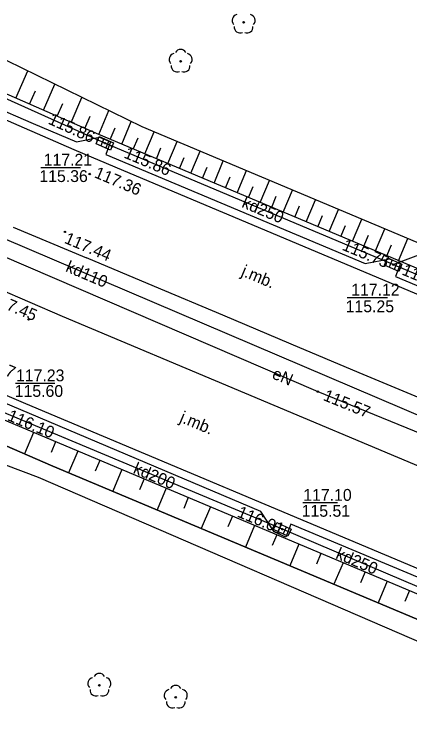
# Model space of a CAD drawing. Extents: x 6424617 to 6425697, y 5665845 to 5667190.
# Drawn here: x 6425400.58 to 6425425.64, y 5666950.84 to 5666996.15 of the extents above; entities that cross this region are included whole.
import ezdxf

# ---------------------------------------------------------------- set-up
doc = ezdxf.new("R2010")
doc.units = 0
for name, color, linetype in [('Warstwa 11', 7, 'Continuous'), ('Warstwa 12', 7, 'Continuous'), ('Warstwa 13', 7, 'Continuous'), ('Warstwa 14', 7, 'Continuous'), ('Warstwa 15', 7, 'Continuous'), ('Warstwa 20', 7, 'Continuous'), ('Warstwa 21', 7, 'Continuous'), ('Warstwa 25', 7, 'Continuous'), ('Warstwa 4', 7, 'Continuous'), ('Warstwa 6', 7, 'Continuous'), ('Warstwa 8', 7, 'Continuous'), ('Warstwa 9', 7, 'Continuous')]:
    doc.layers.add(name, color=color, linetype=linetype)

msp = doc.modelspace()

# ---------------------------------------------------------------- linework, layer by layer
at = {"layer": 'Warstwa 11'}
for centre in [(6425415.112, 5666995.644), (6425411.12, 5666993.174), (6425405.975, 5666953.649), (6425410.813, 5666952.892)]:
    msp.add_circle(centre, 0.05, dxfattribs=at)
for centre, start, end in [((6425414.755, 5666995.76), 102.1471, 221.8529), ((6425415.469, 5666995.76), 318.1471, 77.8529), ((6425414.892, 5666995.341), 174.1471, 293.8529), ((6425415.332, 5666995.341), 246.1471, 5.8529), ((6425411.12, 5666993.549), 30.1471, 149.8529), ((6425410.763, 5666993.29), 102.1471, 221.8529), ((6425411.477, 5666993.29), 318.1471, 77.8529), ((6425410.9, 5666992.871), 174.1471, 293.8529), ((6425411.34, 5666992.871), 246.1471, 5.8529), ((6425405.975, 5666954.024), 30.1471, 149.8529), ((6425405.618, 5666953.765), 102.1471, 221.8529), ((6425406.332, 5666953.765), 318.1471, 77.8529), ((6425410.813, 5666953.267), 30.1471, 149.8529), ((6425405.755, 5666953.346), 174.1471, 293.8529), ((6425406.195, 5666953.346), 246.1471, 5.8529), ((6425410.456, 5666953.008), 102.1471, 221.8529), ((6425411.17, 5666953.008), 318.1471, 77.8529), ((6425410.593, 5666952.589), 174.1471, 293.8529), ((6425411.033, 5666952.589), 246.1471, 5.8529)]:
    msp.add_arc(centre, 0.375, start, end, dxfattribs=at)
at = {"layer": 'Warstwa 12'}
for points in [[(6425317.212, 5667061.842), (6425317.63, 5667059.98), (6425321.53, 5667047.71), (6425323.66, 5667042.36), (6425327.69, 5667035.16), (6425332.06, 5667028.2), (6425339.8, 5667019.53), (6425345.62, 5667013.47), (6425355.29, 5667005.13), (6425360.44, 5667000.62), (6425384.04, 5666987.87), (6425397.96, 5666981.66), (6425419.81, 5666972.25), (6425436.62, 5666965.4)], [(6425424.59, 5666980.29), (6425406.32, 5666987.98), (6425388.75, 5666995.89), (6425388.3, 5666996.09)], [(6425435.28, 5666966.88), (6425434.82, 5666967.07), (6425385.54, 5666988.06)], [(6425424.59, 5666980.29), (6425434.76, 5666984.14)], [(6425438.44, 5666974.48), (6425437.98, 5666974.67), (6425424.82, 5666980.2), (6425424.59, 5666980.29)], [(6425553.71, 5666947.2), (6425549.6, 5666948.95), (6425497.24, 5666962.99), (6425496.43, 5666962.29), (6425494.49, 5666954.59), (6425489.02, 5666931.76), (6425484.64, 5666933.61), (6425476.81, 5666937.15), (6425438.84, 5666952.53), (6425435.57, 5666952.21), (6425429.97, 5666954.78), (6425402.11, 5666966.81), (6425387.27, 5666972.4), (6425380.77, 5666966.54), (6425363.64, 5666950.72), (6425363.13, 5666950.36), (6425362.37, 5666949.84), (6425357.72, 5666956.9), (6425346.14, 5666972.82)], [(6425417.57, 5666963.53), (6425399.18, 5666971.23)], [(6425429.54, 5666958.45), (6425417.57, 5666963.53)]]:
    msp.add_lwpolyline(points, dxfattribs=at)
at = {"layer": 'Warstwa 14'}
for p, q in [((6425404.779, 5666986.424), (6425402.266, 5666986.424)), ((6425424.224, 5666978.18), (6425421.684, 5666978.18)), ((6425403.15, 5666972.767), (6425400.649, 5666972.767)), ((6425421.059, 5666965.201), (6425418.872, 5666965.201))]:
    msp.add_line(p, q, dxfattribs=at)
for centre in [(6425405.864, 5666988.185), (6425406.32, 5666987.98), (6425406.781, 5666987.786), (6425424.129, 5666980.484), (6425424.59, 5666980.29), (6425424.927, 5666980.417), (6425425.053, 5666980.102), (6425419.81, 5666972.25), (6425417.109, 5666963.723), (6425417.57, 5666963.53)]:
    msp.add_circle(centre, 0.045, dxfattribs=at)
at = {"layer": 'Warstwa 20'}
for points in [[(6425445.387, 5666971.934), (6425405.931, 5666988.534), (6425395.418, 5666993.146), (6425385.139, 5666998.01), (6425379.707, 5667000.665), (6425375.154, 5667003.1), (6425370.782, 5667005.673), (6425367.836, 5667007.585), (6425361.985, 5667011.627), (6425357.511, 5667015.234)], [(6425349.632, 5666996.03), (6425354.479, 5666992.569), (6425360.199, 5666989.027), (6425364.847, 5666986.401), (6425369.552, 5666984.037), (6425380.047, 5666979.12), (6425396.192, 5666972.021), (6425441.027, 5666953.166)]]:
    msp.add_lwpolyline(points, dxfattribs=at)
at = {"layer": 'Warstwa 21'}
for points in [[(6425357.511, 5667015.234), (6425369.708, 5667010.452), (6425384.877, 5667000.675), (6425408.654, 5666989.032), (6425445.765, 5666973.437)], [(6425349.632, 5666996.03), (6425351.65, 5666994.223), (6425359.931, 5666986.941), (6425379.389, 5666977.793), (6425403.034, 5666967.527), (6425440.472, 5666951.796)]]:
    msp.add_lwpolyline(points, dxfattribs=at)
at = {"layer": 'Warstwa 25'}
for centre in [(6425405.359, 5666986.031), (6425403.792, 5666982.368), (6425401.492, 5666976.818)]:
    msp.add_circle(centre, 0.045, dxfattribs=at)
at = {"layer": 'Warstwa 4'}
for p, q in [((6425406.259, 5666988.279), (6425406.06, 5666987.82)), ((6425406.58, 5666988.14), (6425406.381, 5666987.681)), ((6425424.528, 5666980.589), (6425424.331, 5666980.129)), ((6425424.849, 5666980.451), (6425424.652, 5666979.991)), ((6425417.307, 5666963.376), (6425417.515, 5666963.83)), ((6425417.625, 5666963.23), (6425417.833, 5666963.684))]:
    msp.add_line(p, q, dxfattribs=at)
for points in [[(6425405.961, 5666988.408), (6425406.878, 5666988.011), (6425406.679, 5666987.552), (6425405.762, 5666987.949)], [(6425424.229, 5666980.717), (6425425.148, 5666980.322), (6425424.951, 5666979.863), (6425424.032, 5666980.258)], [(6425417.92, 5666963.094), (6425417.011, 5666963.512), (6425417.22, 5666963.966), (6425418.129, 5666963.548)]]:
    msp.add_lwpolyline(points, close=True, dxfattribs=at)
at = {"layer": 'Warstwa 6'}
for points in [[(6425399.031, 5666990.419), (6425401.769, 5666989.232), (6425404.516, 5666988.067), (6425405.981, 5666988.36), (6425406.676, 5666988.078), (6425406.372, 5666987.263), (6425422.822, 5666980.354), (6425424.358, 5666980.656), (6425425.053, 5666980.373), (6425424.738, 5666979.539), (6425441.318, 5666972.597), (6425442.864, 5666972.909), (6425443.559, 5666972.627), (6425444.078, 5666971.417), (6425445.646, 5666970.749), (6425497.767, 5666948.85)], [(6425472.746, 5666940.92), (6425455.819, 5666948.027), (6425454.751, 5666947.607), (6425454.007, 5666947.93), (6425454.31, 5666948.665), (6425437.423, 5666955.762), (6425436.224, 5666955.294), (6425435.539, 5666955.596), (6425434.673, 5666956.922), (6425418.113, 5666963.863), (6425417.778, 5666963.039), (6425417.044, 5666963.373), (6425416.197, 5666964.658), (6425399.757, 5666971.617), (6425399.412, 5666970.803), (6425398.678, 5666971.127), (6425397.821, 5666972.433), (6425378.826, 5666980.818), (6425379.045, 5666981.274)]]:
    msp.add_lwpolyline(points, dxfattribs=at)
at = {"layer": 'Warstwa 8'}
for p, q in [((6425398.085, 5666990.328), (6425401.211, 5666988.946)), ((6425401.211, 5666988.946), (6425404.348, 5666987.588)), ((6425404.348, 5666987.588), (6425407.494, 5666986.252)), ((6425407.494, 5666986.252), (6425445.458, 5666970.292)), ((6425386.117, 5666984.588), (6425403.606, 5666977.03)), ((6425400.51, 5666982.657), (6425402.834, 5666981.684)), ((6425402.834, 5666981.684), (6425405.163, 5666980.723)), ((6425405.135, 5666980.735), (6425409.455, 5666978.918)), ((6425405.135, 5666980.735), (6425405.163, 5666980.723)), ((6425409.455, 5666978.918), (6425413.775, 5666977.102)), ((6425403.606, 5666977.03), (6425434.482, 5666964.058)), ((6425413.775, 5666977.102), (6425418.095, 5666975.285)), ((6425391.052, 5666975.896), (6425401.285, 5666971.5)), ((6425418.095, 5666975.285), (6425422.415, 5666973.468)), ((6425422.415, 5666973.468), (6425426.735, 5666971.651)), ((6425401.285, 5666971.5), (6425496.325, 5666931.551))]:
    msp.add_line(p, q, dxfattribs=at)
at = {"layer": 'Warstwa 9'}
for p, q in [((6425400.674, 5666990.84), (6425401.432, 5666992.568)), ((6425402.427, 5666990.071), (6425403.153, 5666991.726)), ((6425401.55, 5666990.456), (6425401.922, 5666991.301)), ((6425404.179, 5666989.303), (6425404.872, 5666990.884)), ((6425403.303, 5666989.687), (6425403.658, 5666990.496)), ((6425405.055, 5666988.919), (6425405.391, 5666989.692)), ((6425405.931, 5666988.534), (6425406.581, 5666990.047)), ((6425407.392, 5666987.919), (6425407.996, 5666989.354)), ((6425406.661, 5666988.226), (6425406.975, 5666988.964)), ((6425408.123, 5666987.612), (6425408.421, 5666988.319)), ((6425408.854, 5666987.304), (6425409.442, 5666988.701)), ((6425410.315, 5666986.69), (6425410.903, 5666988.087)), ((6425409.584, 5666986.997), (6425409.878, 5666987.695)), ((6425411.776, 5666986.075), (6425412.365, 5666987.473)), ((6425411.046, 5666986.382), (6425411.34, 5666987.081)), ((6425413.238, 5666985.46), (6425413.827, 5666986.858)), ((6425412.507, 5666985.768), (6425412.802, 5666986.466)), ((6425414.699, 5666984.845), (6425415.288, 5666986.244)), ((6425413.968, 5666985.152), (6425414.263, 5666985.852)), ((6425416.16, 5666984.23), (6425416.75, 5666985.63)), ((6425415.43, 5666984.538), (6425415.724, 5666985.237)), ((6425417.622, 5666983.615), (6425418.212, 5666985.016)), ((6425416.891, 5666983.922), (6425417.186, 5666984.623)), ((6425419.083, 5666983.001), (6425419.673, 5666984.402)), ((6425418.352, 5666983.308), (6425418.648, 5666984.008)), ((6425420.544, 5666982.386), (6425421.134, 5666983.787)), ((6425419.814, 5666982.694), (6425420.108, 5666983.394)), ((6425422.006, 5666981.771), (6425422.596, 5666983.173)), ((6425421.275, 5666982.078), (6425421.57, 5666982.779)), ((6425423.467, 5666981.156), (6425424.058, 5666982.559)), ((6425422.737, 5666981.464), (6425423.032, 5666982.165)), ((6425424.928, 5666980.541), (6425425.519, 5666981.945)), ((6425424.198, 5666980.848), (6425424.493, 5666981.55)), ((6425401.796, 5666969.664), (6425401.227, 5666968.311)), ((6425403.198, 5666969.075), (6425402.911, 5666968.393)), ((6425404.599, 5666968.486), (6425404.021, 5666967.112)), ((6425406, 5666967.896), (6425405.711, 5666967.21)), ((6425407.401, 5666967.307), (6425406.824, 5666965.934)), ((6425408.802, 5666966.718), (6425408.513, 5666966.032)), ((6425410.203, 5666966.129), (6425409.626, 5666964.757)), ((6425411.604, 5666965.54), (6425411.316, 5666964.854)), ((6425413.005, 5666964.95), (6425412.429, 5666963.579)), ((6425414.406, 5666964.361), (6425414.118, 5666963.676)), ((6425415.807, 5666963.772), (6425415.231, 5666962.402)), ((6425417.208, 5666963.182), (6425416.92, 5666962.498)), ((6425418.61, 5666962.593), (6425418.034, 5666961.224)), ((6425420.011, 5666962.004), (6425419.723, 5666961.32)), ((6425421.412, 5666961.415), (6425420.837, 5666960.047)), ((6425422.813, 5666960.826), (6425422.526, 5666960.142)), ((6425424.214, 5666960.237), (6425423.639, 5666958.869)), ((6425425.615, 5666959.648), (6425425.328, 5666958.964))]:
    msp.add_line(p, q, dxfattribs=at)
for points in [[(6425357.511, 5667015.234), (6425369.708, 5667010.452), (6425384.877, 5667000.675), (6425408.654, 5666989.032), (6425445.765, 5666973.437), (6425445.387, 5666971.934), (6425405.931, 5666988.534), (6425395.418, 5666993.146), (6425385.139, 5666998.01), (6425379.707, 5667000.665), (6425375.154, 5667003.1), (6425370.782, 5667005.673), (6425367.836, 5667007.585), (6425361.985, 5667011.627)], [(6425349.632, 5666996.03), (6425354.479, 5666992.569), (6425360.199, 5666989.027), (6425364.847, 5666986.401), (6425369.552, 5666984.037), (6425380.047, 5666979.12), (6425396.192, 5666972.021), (6425441.027, 5666953.166), (6425440.472, 5666951.796), (6425403.034, 5666967.527), (6425379.389, 5666977.793), (6425359.931, 5666986.941), (6425351.65, 5666994.223)]]:
    msp.add_lwpolyline(points, close=True, dxfattribs=at)

# ---------------------------------------------------------------- texts
at = {"layer": 'Warstwa 13'}
for s, rotation, p in [('kd250', 337.1742, (6425414.938, 5666983.946)), ('kd110', 336.9278, (6425403.78, 5666979.883)), ('eN', 336.6986, (6425416.86, 5666973.112)), ('kd200', 337.2831, (6425408.059, 5666967.106)), ('kd250', 337.0023, (6425420.895, 5666961.711))]:
    msp.add_text(s, height=0.75, rotation=rotation, dxfattribs=at).set_placement(p)
at = {"layer": 'Warstwa 14'}
for s, rotation, p in [('115.86', 335.7647, (6425402.674, 5666989.237)), ('115.86', 337.1742, (6425407.476, 5666987.086)), ('115.75', 337.1742, (6425421.302, 5666981.248)), ('115.75', 337.2086, (6425425.088, 5666979.681)), ('115.57', 337.8274, (6425420.103, 5666971.726)), ('116.10', 337.2831, (6425400.092, 5666970.456)), ('116.01', 337.2831, (6425414.654, 5666964.344))]:
    msp.add_text(s, height=0.75, rotation=rotation, dxfattribs=at).set_placement(p)
for s, p in [('115.36', (6425402.171, 5666985.524)), ('115.25', (6425421.578, 5666977.275)), ('115.60', (6425400.609, 5666971.917)), ('115.51', (6425418.792, 5666964.325))]:
    msp.add_text(s, height=0.75, dxfattribs=at).set_placement(p)
at = {"layer": 'Warstwa 15'}
for s, p in [('117.21', (6425402.444, 5666986.562)), ('117.12', (6425421.931, 5666978.331)), ('117.23', (6425400.689, 5666972.901)), ('117.10', (6425418.894, 5666965.333))]:
    msp.add_text(s, height=0.75, dxfattribs=at).set_placement(p)
at = {"layer": 'Warstwa 25'}
for s, rotation, p in [('117.36', 337.1971, (6425405.599, 5666985.837)), ('117.44', 336.9278, (6425403.702, 5666981.685)), ('117.45', 336.6986, (6425399.003, 5666977.909)), ('117.37', 337.2086, (6425397.632, 5666974.274))]:
    msp.add_text(s, height=0.75, rotation=rotation, dxfattribs=at).set_placement(p)
at = {"layer": 'Warstwa 8'}
for rotation, p in [(337.1914, (6425414.903, 5666979.609)), (337.2029, (6425411.006, 5666970.35))]:
    msp.add_text('j.mb.', height=0.75, rotation=rotation, dxfattribs=at).set_placement(p)

doc.saveas('drawing.dxf')
